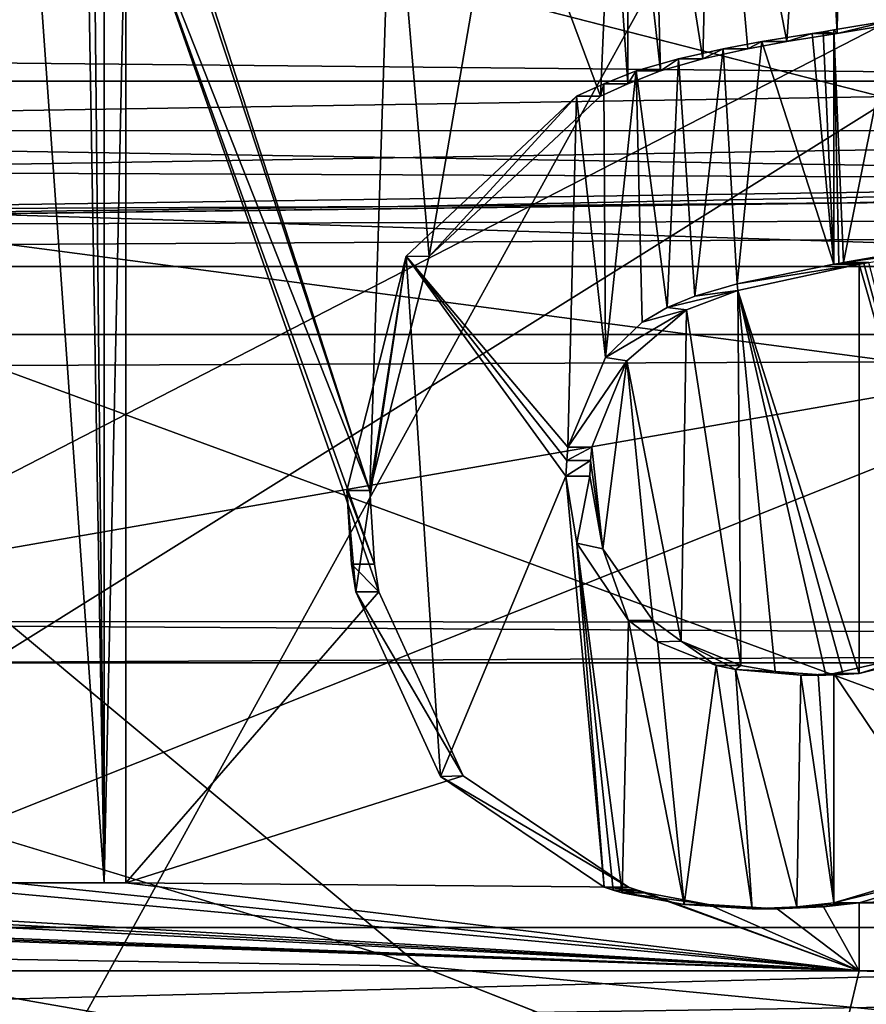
# Model space of a CAD drawing. Header units: millimetres. Extents: x -110 to 163, y -50 to 19.
# Tile 359 of 656: x 4.774 to 5.735, y -31.888 to -30.77. Entities that reach past the tile are written whole.
import ezdxf

# ---------------------------------------------------------------- set-up
doc = ezdxf.new("R2010")
doc.units = ezdxf.units.MM
doc.header["$LTSCALE"] = 65.185185
for name, color, linetype in [('1261', 7, 'CONTINUOUS'), ('1527', 7, 'CONTINUOUS'), ('1618', 7, 'CONTINUOUS'), ('235', 7, 'CONTINUOUS'), ('2485', 7, 'CONTINUOUS'), ('2543', 7, 'CONTINUOUS'), ('2604', 7, 'CONTINUOUS'), ('2605', 7, 'CONTINUOUS'), ('262', 7, 'CONTINUOUS'), ('266', 7, 'CONTINUOUS'), ('2692', 7, 'CONTINUOUS'), ('2693', 7, 'CONTINUOUS'), ('2694', 7, 'CONTINUOUS'), ('2695', 7, 'CONTINUOUS'), ('306', 7, 'CONTINUOUS'), ('323', 7, 'CONTINUOUS'), ('3295', 7, 'CONTINUOUS'), ('3440', 7, 'CONTINUOUS'), ('36', 7, 'CONTINUOUS'), ('3639', 7, 'CONTINUOUS'), ('374', 7, 'CONTINUOUS'), ('3767', 7, 'CONTINUOUS'), ('3768', 7, 'CONTINUOUS'), ('377', 7, 'CONTINUOUS'), ('379', 7, 'CONTINUOUS'), ('389', 7, 'CONTINUOUS'), ('390', 7, 'CONTINUOUS'), ('3969', 7, 'CONTINUOUS'), ('4046', 7, 'CONTINUOUS'), ('4047', 7, 'CONTINUOUS'), ('4558', 7, 'CONTINUOUS'), ('4895', 7, 'CONTINUOUS'), ('5420', 7, 'CONTINUOUS'), ('5421', 7, 'CONTINUOUS'), ('5422', 7, 'CONTINUOUS'), ('5698', 7, 'CONTINUOUS'), ('5905', 7, 'CONTINUOUS'), ('5965', 7, 'CONTINUOUS'), ('5969', 7, 'CONTINUOUS'), ('5971', 7, 'CONTINUOUS'), ('5989', 7, 'CONTINUOUS'), ('5992', 7, 'CONTINUOUS'), ('6110', 7, 'CONTINUOUS'), ('6129', 7, 'CONTINUOUS')]:
    doc.layers.add(name, color=color, linetype=linetype)

msp = doc.modelspace()

# ---------------------------------------------------------------- linework, layer by layer
at = {"layer": '1261', "color": 7, "linetype": 'CONTINUOUS'}
for points in [[(5.7272, -31.5123, 100.6792), (5.8065, -31.4877, 100.5616), (5.8509, -31.4814, 100.5912), (5.7272, -31.5123, 100.6792)], [(5.6985, -31.5123, 100.6383), (5.8065, -31.4877, 100.5616), (5.7272, -31.5123, 100.6792), (5.6985, -31.5123, 100.6383)], [(5.6609, -31.5141, 100.6645), (5.6805, -31.5133, 100.6509), (5.6894, -31.5141, 100.7056), (5.6609, -31.5141, 100.6645)], [(5.6805, -31.5133, 100.6509), (5.6985, -31.5123, 100.6383), (5.709, -31.5133, 100.6919), (5.6805, -31.5133, 100.6509)], [(5.6894, -31.5141, 100.7056), (5.6805, -31.5133, 100.6509), (5.709, -31.5133, 100.6919), (5.6894, -31.5141, 100.7056)], [(5.709, -31.5133, 100.6919), (5.6985, -31.5123, 100.6383), (5.7272, -31.5123, 100.6792), (5.709, -31.5133, 100.6919)]]:
    msp.add_3dface(points, dxfattribs=at)
at = {"layer": '1527', "color": 7, "linetype": 'CONTINUOUS'}
for points in [[(5.7272, -31.7727, 100.6792), (5.8739, -31.7292, 100.5745), (5.6985, -31.7727, 100.6383), (5.7272, -31.7727, 100.6792)], [(5.6985, -31.7727, 100.6383), (5.8739, -31.7292, 100.5745), (5.8445, -31.7292, 100.534), (5.6985, -31.7727, 100.6383)], [(5.6865, -31.7773, 100.7076), (5.7272, -31.7727, 100.6792), (5.6564, -31.7774, 100.6676), (5.6865, -31.7773, 100.7076)], [(5.6564, -31.7774, 100.6676), (5.7272, -31.7727, 100.6792), (5.6985, -31.7727, 100.6383), (5.6564, -31.7774, 100.6676)], [(5.6339, -31.7795, 100.7437), (5.6865, -31.7773, 100.7076), (5.6057, -31.7795, 100.7024), (5.6339, -31.7795, 100.7437)], [(5.6057, -31.7795, 100.7024), (5.6865, -31.7773, 100.7076), (5.6564, -31.7774, 100.6676), (5.6057, -31.7795, 100.7024)]]:
    msp.add_3dface(points, dxfattribs=at)
at = {"layer": '1618', "color": 7, "linetype": 'CONTINUOUS'}
for points in [[(5.6449, -30.7945, 100.7362), (5.6777, -30.3144, 100.7136), (5.561, -30.3611, 100.7931), (5.6449, -30.7945, 100.7362)], [(5.7022, -30.7852, 100.6966), (5.6777, -30.3144, 100.7136), (5.6449, -30.7945, 100.7362), (5.7022, -30.7852, 100.6966)], [(5.7085, -30.3098, 100.6922), (5.6777, -30.3144, 100.7136), (5.7022, -30.7852, 100.6966), (5.7085, -30.3098, 100.6922)], [(5.7997, -30.7691, 100.6279), (5.7085, -30.3098, 100.6922), (5.7022, -30.7852, 100.6966), (5.7997, -30.7691, 100.6279)], [(5.4912, -30.4469, 100.8395), (5.5498, -30.814, 100.8006), (5.561, -30.3611, 100.7931), (5.4912, -30.4469, 100.8395)], [(5.5498, -30.814, 100.8006), (5.6007, -30.8028, 100.7663), (5.561, -30.3611, 100.7931), (5.5498, -30.814, 100.8006)], [(5.6007, -30.8028, 100.7663), (5.6449, -30.7945, 100.7362), (5.561, -30.3611, 100.7931), (5.6007, -30.8028, 100.7663)], [(5.1714, -31.3045, 101.0414), (5.1966, -30.541, 101.0261), (4.8708, -30.3725, 101.2164), (5.1714, -31.3045, 101.0414)], [(4.881, -30.4228, 101.2107), (5.1714, -31.3045, 101.0414), (4.8708, -30.3725, 101.2164), (4.881, -30.4228, 101.2107)], [(4.8945, -30.6018, 101.2031), (5.1714, -31.3045, 101.0414), (4.881, -30.4228, 101.2107), (4.8945, -30.6018, 101.2031)], [(5.4651, -30.506, 100.8566), (5.5016, -30.8276, 100.8326), (5.4912, -30.4469, 100.8395), (5.4651, -30.506, 100.8566)], [(5.5016, -30.8276, 100.8326), (5.5498, -30.814, 100.8006), (5.4912, -30.4469, 100.8395), (5.5016, -30.8276, 100.8326)], [(5.4461, -30.5705, 100.869), (5.4646, -30.8423, 100.857), (5.4651, -30.506, 100.8566), (5.4461, -30.5705, 100.869)], [(5.4646, -30.8423, 100.857), (5.5016, -30.8276, 100.8326), (5.4651, -30.506, 100.8566), (5.4646, -30.8423, 100.857)], [(5.2388, -31.0387, 101.0003), (5.1966, -30.541, 101.0261), (5.1714, -31.3045, 101.0414), (5.2388, -31.0387, 101.0003)], [(5.322, -30.5558, 100.9485), (5.1966, -30.541, 101.0261), (5.2388, -31.0387, 101.0003), (5.322, -30.5558, 100.9485)], [(5.4334, -30.8565, 100.8773), (5.322, -30.5558, 100.9485), (5.2388, -31.0387, 101.0003), (5.4334, -30.8565, 100.8773)], [(5.4461, -30.5705, 100.869), (5.322, -30.5558, 100.9485), (5.4334, -30.8565, 100.8773), (5.4461, -30.5705, 100.869)], [(5.4646, -30.8423, 100.857), (5.4461, -30.5705, 100.869), (5.4334, -30.8565, 100.8773), (5.4646, -30.8423, 100.857)], [(5.1768, -31.3881, 101.0382), (5.1714, -31.3045, 101.0414), (4.8945, -30.6018, 101.2031), (5.1768, -31.3881, 101.0382)], [(5.1817, -31.4194, 101.0352), (5.1768, -31.3881, 101.0382), (4.8945, -30.6018, 101.2031), (5.1817, -31.4194, 101.0352)], [(4.8945, -31.75, 101.2031), (5.1817, -31.4194, 101.0352), (4.8945, -30.6018, 101.2031), (4.8945, -31.75, 101.2031)], [(5.2775, -31.6285, 100.9763), (5.1817, -31.4194, 101.0352), (4.8945, -31.75, 101.2031), (5.2775, -31.6285, 100.9763)], [(5.4651, -31.7551, 100.8566), (5.2775, -31.6285, 100.9763), (4.8945, -31.75, 101.2031), (5.4651, -31.7551, 100.8566)], [(-0.1743, -31.85, 102.4835), (5.7272, -31.85, 100.6792), (2.8348, -31.75, 102.0741), (-0.1743, -31.85, 102.4835)], [(2.8348, -31.75, 102.0741), (5.7272, -31.85, 100.6792), (2.9759, -31.75, 102.0312), (2.8348, -31.75, 102.0741)], [(2.9759, -31.75, 102.0312), (5.7272, -31.85, 100.6792), (3.1163, -31.75, 101.9863), (2.9759, -31.75, 102.0312)], [(3.1163, -31.75, 101.9863), (5.7272, -31.85, 100.6792), (3.7529, -31.75, 101.7529), (3.1163, -31.75, 101.9863)], [(3.7529, -31.75, 101.7529), (5.7272, -31.85, 100.6792), (3.8891, -31.75, 101.6965), (3.7529, -31.75, 101.7529)], [(3.8891, -31.75, 101.6965), (5.7272, -31.85, 100.6792), (4.0245, -31.75, 101.638), (3.8891, -31.75, 101.6965)], [(4.0245, -31.75, 101.638), (5.7272, -31.85, 100.6792), (4.6354, -31.75, 101.3438), (4.0245, -31.75, 101.638)], [(4.6354, -31.75, 101.3438), (5.7272, -31.85, 100.6792), (4.7655, -31.75, 101.2744), (4.6354, -31.75, 101.3438)], [(4.7655, -31.75, 101.2744), (5.7272, -31.85, 100.6792), (4.8945, -31.75, 101.2031), (4.7655, -31.75, 101.2744)], [(5.7272, -31.85, 100.6792), (5.4651, -31.7551, 100.8566), (4.8945, -31.75, 101.2031), (5.7272, -31.85, 100.6792)], [(5.4753, -31.7583, 100.8499), (5.4651, -31.7551, 100.8566), (5.7272, -31.85, 100.6792), (5.4753, -31.7583, 100.8499)], [(5.4857, -31.7613, 100.8431), (5.4753, -31.7583, 100.8499), (5.7272, -31.85, 100.6792), (5.4857, -31.7613, 100.8431)], [(5.556, -31.7748, 100.7965), (5.4857, -31.7613, 100.8431), (5.7272, -31.85, 100.6792), (5.556, -31.7748, 100.7965)], [(5.7272, -31.7727, 100.6792), (5.6865, -31.7773, 100.7076), (5.7272, -31.85, 100.6792), (5.7272, -31.7727, 100.6792)], [(5.6339, -31.7795, 100.7437), (5.556, -31.7748, 100.7965), (5.7272, -31.85, 100.6792), (5.6339, -31.7795, 100.7437)], [(5.6865, -31.7773, 100.7076), (5.6339, -31.7795, 100.7437), (5.7272, -31.85, 100.6792), (5.6865, -31.7773, 100.7076)]]:
    msp.add_3dface(points, dxfattribs=at)
at = {"layer": '235', "color": 7, "linetype": 'CONTINUOUS', "true_color": 0x0303ff}
for points in [[(108.1, -25.55, 17.7535), (0.0005, -28.7081, 15.5072), (-68.9975, -30.825, 13.3875), (108.1, -25.55, 17.7535)], [(-64.6798, -31.24, 12.8905), (108.1, -25.55, 17.7535), (-68.9975, -30.825, 13.3875), (-64.6798, -31.24, 12.8905)], [(-60.3244, -32.4381, 11.2488), (108.1, -25.55, 17.7535), (-64.6798, -31.24, 12.8905), (-60.3244, -32.4381, 11.2488)], [(108.1, -33.0535, 10.25), (108.1, -25.55, 17.7535), (-60.3244, -32.4381, 11.2488), (108.1, -33.0535, 10.25)]]:
    msp.add_3dface(points, dxfattribs=at)
at = {"layer": '2485', "color": 7, "linetype": 'CONTINUOUS'}
for points in [[(4.7655, -31.75, 101.2744), (4.8945, -31.75, 101.2031), (4.7416, -31.75, 101.2305), (4.7655, -31.75, 101.2744)], [(4.7416, -31.75, 101.2305), (4.8945, -31.75, 101.2031), (4.87, -31.75, 101.1595), (4.7416, -31.75, 101.2305)]]:
    msp.add_3dface(points, dxfattribs=at)
at = {"layer": '2543', "color": 7, "linetype": 'CONTINUOUS'}
for points in [[(5.7645, -30.7701, 100.5916), (5.7022, -30.7852, 100.6966), (5.6985, -30.7812, 100.6383), (5.7645, -30.7701, 100.5916)], [(5.7997, -30.7691, 100.6279), (5.7022, -30.7852, 100.6966), (5.7645, -30.7701, 100.5916), (5.7997, -30.7691, 100.6279)], [(5.6863, -30.7832, 100.6468), (5.7022, -30.7852, 100.6966), (5.6737, -30.7852, 100.6556), (5.6863, -30.7832, 100.6468)], [(5.6985, -30.7812, 100.6383), (5.7022, -30.7852, 100.6966), (5.6863, -30.7832, 100.6468), (5.6985, -30.7812, 100.6383)]]:
    msp.add_3dface(points, dxfattribs=at)
at = {"layer": '2604', "color": 7, "linetype": 'CONTINUOUS'}
for points in [[(5.5727, -30.8028, 100.7249), (5.5498, -30.814, 100.8006), (5.5221, -30.814, 100.759), (5.5727, -30.8028, 100.7249)], [(5.6007, -30.8028, 100.7663), (5.5498, -30.814, 100.8006), (5.5727, -30.8028, 100.7249), (5.6007, -30.8028, 100.7663)], [(5.5221, -30.814, 100.759), (5.5016, -30.8276, 100.8326), (5.4741, -30.8276, 100.7909), (5.5221, -30.814, 100.759)], [(5.5498, -30.814, 100.8006), (5.5016, -30.8276, 100.8326), (5.5221, -30.814, 100.759), (5.5498, -30.814, 100.8006)]]:
    msp.add_3dface(points, dxfattribs=at)
at = {"layer": '2605', "color": 7, "linetype": 'CONTINUOUS'}
for points in [[(5.6737, -30.7852, 100.6556), (5.6449, -30.7945, 100.7362), (5.6166, -30.7945, 100.695), (5.6737, -30.7852, 100.6556)], [(5.7022, -30.7852, 100.6966), (5.6449, -30.7945, 100.7362), (5.6737, -30.7852, 100.6556), (5.7022, -30.7852, 100.6966)], [(5.6007, -30.8028, 100.7663), (5.5727, -30.8028, 100.7249), (5.6166, -30.7945, 100.695), (5.6007, -30.8028, 100.7663)], [(5.6449, -30.7945, 100.7362), (5.6007, -30.8028, 100.7663), (5.6166, -30.7945, 100.695), (5.6449, -30.7945, 100.7362)]]:
    msp.add_3dface(points, dxfattribs=at)
at = {"layer": '262', "color": 7, "linetype": 'CONTINUOUS', "true_color": 0x0303ff}
for points in [[(5.7948, -30.8395, 102.5368), (3.94, -32, 104.626), (0, -30.8395, 104.0895), (5.7948, -30.8395, 102.5368)], [(10.315, -32, 99.9943), (3.94, -32, 104.626), (5.7948, -30.8395, 102.5368), (10.315, -32, 99.9943)]]:
    msp.add_3dface(points, dxfattribs=at)
at = {"layer": '266', "color": 7, "linetype": 'CONTINUOUS', "true_color": 0x0303ff}
for points in [[(6.8454, -30.8395, 83.1481), (2.1591, -30.7931, 81.1606), (3.94, -32, 80.374), (6.8454, -30.8395, 83.1481)], [(10.315, -32, 85.0057), (6.8454, -30.8395, 83.1481), (3.94, -32, 80.374), (10.315, -32, 85.0057)]]:
    msp.add_3dface(points, dxfattribs=at)
at = {"layer": '2692', "color": 7, "linetype": 'CONTINUOUS'}
for points in [[(5.4857, -31.7613, 100.8431), (5.556, -31.7748, 100.7965), (5.4582, -31.7613, 100.8013), (5.4857, -31.7613, 100.8431)], [(5.4582, -31.7613, 100.8013), (5.556, -31.7748, 100.7965), (5.5283, -31.7748, 100.7548), (5.4582, -31.7613, 100.8013)], [(5.6339, -31.7795, 100.7437), (5.6057, -31.7795, 100.7024), (5.5283, -31.7748, 100.7548), (5.6339, -31.7795, 100.7437)], [(5.556, -31.7748, 100.7965), (5.6339, -31.7795, 100.7437), (5.5283, -31.7748, 100.7548), (5.556, -31.7748, 100.7965)]]:
    msp.add_3dface(points, dxfattribs=at)
at = {"layer": '2693', "color": 7, "linetype": 'CONTINUOUS'}
for points in [[(5.4651, -31.7551, 100.8566), (5.4753, -31.7583, 100.8499), (5.4377, -31.7551, 100.8148), (5.4651, -31.7551, 100.8566)], [(5.4377, -31.7551, 100.8148), (5.4753, -31.7583, 100.8499), (5.4479, -31.7583, 100.8081), (5.4377, -31.7551, 100.8148)], [(5.4753, -31.7583, 100.8499), (5.4857, -31.7613, 100.8431), (5.4479, -31.7583, 100.8081), (5.4753, -31.7583, 100.8499)], [(5.4857, -31.7613, 100.8431), (5.4582, -31.7613, 100.8013), (5.4479, -31.7583, 100.8081), (5.4857, -31.7613, 100.8431)]]:
    msp.add_3dface(points, dxfattribs=at)
at = {"layer": '2694', "color": 7, "linetype": 'CONTINUOUS'}
for points in [[(5.1817, -31.4194, 101.0352), (5.2775, -31.6285, 100.9763), (5.1557, -31.4194, 100.9925), (5.1817, -31.4194, 101.0352)], [(5.1557, -31.4194, 100.9925), (5.2775, -31.6285, 100.9763), (5.2517, -31.6292, 100.9335), (5.1557, -31.4194, 100.9925)], [(5.2775, -31.6285, 100.9763), (5.4651, -31.7551, 100.8566), (5.2517, -31.6292, 100.9335), (5.2775, -31.6285, 100.9763)], [(5.4651, -31.7551, 100.8566), (5.4377, -31.7551, 100.8148), (5.2517, -31.6292, 100.9335), (5.4651, -31.7551, 100.8566)]]:
    msp.add_3dface(points, dxfattribs=at)
at = {"layer": '2695', "color": 7, "linetype": 'CONTINUOUS'}
for points in [[(5.1714, -31.3045, 101.0414), (5.1768, -31.3881, 101.0382), (5.1456, -31.3045, 100.9987), (5.1714, -31.3045, 101.0414)], [(5.1456, -31.3045, 100.9987), (5.1768, -31.3881, 101.0382), (5.1509, -31.388, 100.9954), (5.1456, -31.3045, 100.9987)], [(5.1768, -31.3881, 101.0382), (5.1817, -31.4194, 101.0352), (5.1509, -31.388, 100.9954), (5.1768, -31.3881, 101.0382)], [(5.1817, -31.4194, 101.0352), (5.1557, -31.4194, 100.9925), (5.1509, -31.388, 100.9954), (5.1817, -31.4194, 101.0352)]]:
    msp.add_3dface(points, dxfattribs=at)
at = {"layer": '306', "linetype": 'CONTINUOUS'}
for points in [[(12.9902, -30.9778, -8.0986), (12.9902, -30.7438, -8.3237), (-39.3248, -30.7639, -8.3094), (12.9902, -30.9778, -8.0986)], [(-39.3248, -31.1273, -7.8104), (12.9902, -30.9778, -8.0986), (-39.3248, -30.7639, -8.3094), (-39.3248, -31.1273, -7.8104)], [(-13.1673, -31.1273, -7.8104), (12.9902, -30.9778, -8.0986), (-39.3248, -31.1273, -7.8104), (-13.1673, -31.1273, -7.8104)], [(12.9902, -31.1273, -7.8104), (12.9902, -30.9778, -8.0986), (-13.1673, -31.1273, -7.8104), (12.9902, -31.1273, -7.8104)]]:
    msp.add_3dface(points, dxfattribs=at)
at = {"layer": '323', "linetype": 'CONTINUOUS'}
for points in [[(4.1541, -30.4471, 7.4157), (5.9735, -30.9135, 6.0471), (4.1481, -30.944, 7.2809), (4.1541, -30.4471, 7.4157)], [(5.9735, -30.9135, 6.0471), (7.3612, -31.3682, 4.25), (4.1481, -30.944, 7.2809), (5.9735, -30.9135, 6.0471)], [(3.5927, -31.3466, 6.9825), (4.1481, -30.944, 7.2809), (5.2287, -31.8448, 5.7027), (3.5927, -31.3466, 6.9825)], [(7.3612, -31.3682, 4.25), (7.0755, -32.0207, 4.2373), (4.1481, -30.944, 7.2809), (7.3612, -31.3682, 4.25)], [(4.1481, -30.944, 7.2809), (7.0755, -32.0207, 4.2373), (5.2287, -31.8448, 5.7027), (4.1481, -30.944, 7.2809)], [(7.0755, -32.0207, 4.2373), (6.4952, -32.342, 3.9773), (5.2287, -31.8448, 5.7027), (7.0755, -32.0207, 4.2373)]]:
    msp.add_3dface(points, dxfattribs=at)
at = {"layer": '3295', "color": 7, "linetype": 'CONTINUOUS'}
for points in [[(4.8945, -31.75, 101.2031), (4.8945, -30.6018, 101.2031), (4.87, -31.75, 101.1595), (4.8945, -31.75, 101.2031)], [(4.87, -31.75, 101.1595), (4.8945, -30.6018, 101.2031), (4.87, -30.6018, 101.1595), (4.87, -31.75, 101.1595)]]:
    msp.add_3dface(points, dxfattribs=at)
at = {"layer": '3440', "color": 7, "linetype": 'CONTINUOUS'}
for points in [[(0.1743, -29.95, 82.5165), (6.0091, -29.95, 84.5256), (0.1743, -31.85, 82.5165), (0.1743, -29.95, 82.5165)], [(0.1743, -31.85, 82.5165), (6.0091, -29.95, 84.5256), (6.0091, -31.85, 84.5256), (0.1743, -31.85, 82.5165)], [(5.8739, -31.7292, 100.5745), (5.7272, -31.7727, 100.6792), (6.1884, -31.75, 100.3361), (5.8739, -31.7292, 100.5745)], [(6.1884, -31.75, 100.3361), (5.7272, -31.7727, 100.6792), (9.441, -31.85, 95.7508), (6.1884, -31.75, 100.3361)], [(5.7272, -31.7727, 100.6792), (5.7272, -31.85, 100.6792), (9.441, -31.85, 95.7508), (5.7272, -31.7727, 100.6792)]]:
    msp.add_3dface(points, dxfattribs=at)
at = {"layer": '36', "linetype": 'CONTINUOUS'}
for points in [[(4.1541, -30.4471, 7.4157), (4.25, -11.3, 7.3612), (5.9735, -30.9135, 6.0471), (4.1541, -30.4471, 7.4157)], [(4.25, -11.3, 7.3612), (7.3612, -11.3, 4.25), (5.9735, -30.9135, 6.0471), (4.25, -11.3, 7.3612)]]:
    msp.add_3dface(points, dxfattribs=at)
at = {"layer": '3639', "color": 7, "linetype": 'CONTINUOUS'}
for points in [[(5.7272, -31.85, 100.6792), (-0.1743, -31.85, 102.4835), (5.702, -31.9561, 100.6432), (5.7272, -31.85, 100.6792)], [(-0.1743, -31.85, 102.4835), (-0.1716, -32, 102.3335), (5.6411, -32, 100.5564), (-0.1743, -31.85, 102.4835)], [(-0.1743, -31.85, 102.4835), (5.6411, -32, 100.5564), (5.702, -31.9561, 100.6432), (-0.1743, -31.85, 102.4835)]]:
    msp.add_3dface(points, dxfattribs=at)
at = {"layer": '374', "linetype": 'CONTINUOUS'}
for points in [[(0, -33.9521, 106.5), (7, -33.9631, 104.6244), (4.3267, -19.3654, 102.9096), (0, -33.9521, 106.5)], [(4.3267, -19.3654, 102.9096), (7, -33.9631, 104.6244), (11.3262, -21.3079, 98.2096), (4.3267, -19.3654, 102.9096)]]:
    msp.add_3dface(points, dxfattribs=at)
at = {"layer": '3767', "color": 7, "linetype": 'CONTINUOUS'}
for points in [[(5.4062, -30.8565, 100.8353), (5.2388, -31.0387, 101.0003), (5.2128, -31.0383, 100.9576), (5.4062, -30.8565, 100.8353)], [(5.4334, -30.8565, 100.8773), (5.2388, -31.0387, 101.0003), (5.4062, -30.8565, 100.8353), (5.4334, -30.8565, 100.8773)], [(5.1714, -31.3045, 101.0414), (5.1456, -31.3045, 100.9987), (5.2128, -31.0383, 100.9576), (5.1714, -31.3045, 101.0414)], [(5.2388, -31.0387, 101.0003), (5.1714, -31.3045, 101.0414), (5.2128, -31.0383, 100.9576), (5.2388, -31.0387, 101.0003)]]:
    msp.add_3dface(points, dxfattribs=at)
at = {"layer": '3768', "color": 7, "linetype": 'CONTINUOUS'}
for points in [[(5.4741, -30.8276, 100.7909), (5.4646, -30.8423, 100.857), (5.4372, -30.8423, 100.8151), (5.4741, -30.8276, 100.7909)], [(5.5016, -30.8276, 100.8326), (5.4646, -30.8423, 100.857), (5.4741, -30.8276, 100.7909), (5.5016, -30.8276, 100.8326)], [(5.4334, -30.8565, 100.8773), (5.4062, -30.8565, 100.8353), (5.4372, -30.8423, 100.8151), (5.4334, -30.8565, 100.8773)], [(5.4646, -30.8423, 100.857), (5.4334, -30.8565, 100.8773), (5.4372, -30.8423, 100.8151), (5.4646, -30.8423, 100.857)]]:
    msp.add_3dface(points, dxfattribs=at)
at = {"layer": '377', "linetype": 'CONTINUOUS'}
for points in [[(45.9799, -29.383, -17.3791), (-50.6868, -31.119, -14.9743), (-44.6081, -28.7706, -18.0937), (45.9799, -29.383, -17.3791)], [(45.9799, -29.383, -17.3791), (52.8112, -31.7528, -13.9146), (-50.6868, -31.119, -14.9743), (45.9799, -29.383, -17.3791)], [(52.8112, -31.7528, -13.9146), (-57.3705, -32.8485, -11.7373), (-50.6868, -31.119, -14.9743), (52.8112, -31.7528, -13.9146)], [(52.8112, -31.7528, -13.9146), (60.3265, -33.4169, -10.3575), (-57.3705, -32.8485, -11.7373), (52.8112, -31.7528, -13.9146)]]:
    msp.add_3dface(points, dxfattribs=at)
at = {"layer": '379', "linetype": 'CONTINUOUS'}
for points in [[(3.62, -30.5221, 78.4364), (6.9961, -30.1346, 79.7794), (4.3465, -31.5, 78.8556), (3.62, -30.5221, 78.4364)], [(4.3465, -31.5, 78.8556), (6.9961, -30.1346, 79.7794), (7.6362, -31.5, 80.4088), (4.3465, -31.5, 78.8556)]]:
    msp.add_3dface(points, dxfattribs=at)
at = {"layer": '389', "color": 7, "linetype": 'CONTINUOUS', "true_color": 0x0303ff}
for points in [[(7, -37.3, 80.3756), (0, -37.3, 78.5), (3.7708, -31.5, 79.0174), (7, -37.3, 80.3756)], [(7.2629, -31.5, 80.5313), (7, -37.3, 80.3756), (3.7708, -31.5, 79.0174), (7.2629, -31.5, 80.5313)]]:
    msp.add_3dface(points, dxfattribs=at)
at = {"layer": '390', "linetype": 'CONTINUOUS'}
for points in [[(4.3465, -31.5, 78.8556), (7.2629, -31.5, 80.5313), (3.7708, -31.5, 79.0174), (4.3465, -31.5, 78.8556)], [(4.3465, -31.5, 78.8556), (7.6362, -31.5, 80.4088), (7.2629, -31.5, 80.5313), (4.3465, -31.5, 78.8556)]]:
    msp.add_3dface(points, dxfattribs=at)
at = {"layer": '3969', "color": 7, "linetype": 'CONTINUOUS'}
for points in [[(5.9188, -32, 84.6454), (0.1716, -32, 82.6665), (6.0091, -31.85, 84.5256), (5.9188, -32, 84.6454)], [(0.1716, -32, 82.6665), (0.1743, -31.85, 82.5165), (6.0091, -31.85, 84.5256), (0.1716, -32, 82.6665)], [(9.2991, -32, 95.702), (5.7272, -31.85, 100.6792), (5.702, -31.9561, 100.6432), (9.2991, -32, 95.702)], [(5.7272, -31.85, 100.6792), (9.2991, -32, 95.702), (9.441, -31.85, 95.7508), (5.7272, -31.85, 100.6792)]]:
    msp.add_3dface(points, dxfattribs=at)
at = {"layer": '4046', "color": 7, "linetype": 'CONTINUOUS'}
for points in [[(5.7094, -31.0455, 100.6306), (5.7039, -31.0464, 100.6345), (5.7381, -31.0455, 100.6716), (5.7094, -31.0455, 100.6306)], [(5.7381, -31.0455, 100.6716), (5.7039, -31.0464, 100.6345), (5.7326, -31.0464, 100.6754), (5.7381, -31.0455, 100.6716)], [(5.6985, -31.0473, 100.6383), (5.5885, -31.0698, 100.7142), (5.7272, -31.0473, 100.6792), (5.6985, -31.0473, 100.6383)], [(5.7272, -31.0473, 100.6792), (5.5885, -31.0698, 100.7142), (5.5895, -31.0771, 100.7739), (5.7272, -31.0473, 100.6792)], [(5.7039, -31.0464, 100.6345), (5.6985, -31.0473, 100.6383), (5.7326, -31.0464, 100.6754), (5.7039, -31.0464, 100.6345)], [(5.7326, -31.0464, 100.6754), (5.6985, -31.0473, 100.6383), (5.7272, -31.0473, 100.6792), (5.7326, -31.0464, 100.6754)], [(5.5405, -31.0838, 100.7467), (5.5092, -31.0964, 100.7676), (5.5895, -31.0771, 100.7739), (5.5405, -31.0838, 100.7467)], [(5.5895, -31.0771, 100.7739), (5.5092, -31.0964, 100.7676), (5.5312, -31.0993, 100.813), (5.5895, -31.0771, 100.7739)], [(5.5885, -31.0698, 100.7142), (5.5405, -31.0838, 100.7467), (5.5895, -31.0771, 100.7739), (5.5885, -31.0698, 100.7142)], [(5.4807, -31.1132, 100.7865), (5.439, -31.1533, 100.8139), (5.5312, -31.0993, 100.813), (5.4807, -31.1132, 100.7865)], [(5.5312, -31.0993, 100.813), (5.439, -31.1533, 100.8139), (5.4635, -31.1572, 100.8577), (5.5312, -31.0993, 100.813)], [(5.5092, -31.0964, 100.7676), (5.4807, -31.1132, 100.7865), (5.5312, -31.0993, 100.813), (5.5092, -31.0964, 100.7676)], [(5.439, -31.1533, 100.8139), (5.3965, -31.2551, 100.8416), (5.4635, -31.1572, 100.8577), (5.439, -31.1533, 100.8139)], [(5.3965, -31.2551, 100.8416), (5.4236, -31.2551, 100.8836), (5.4635, -31.1572, 100.8577), (5.3965, -31.2551, 100.8416)]]:
    msp.add_3dface(points, dxfattribs=at)
at = {"layer": '4047', "color": 7, "linetype": 'CONTINUOUS'}
for points in [[(5.4236, -31.2551, 100.8836), (5.3965, -31.2551, 100.8416), (5.3951, -31.2702, 100.8425), (5.4236, -31.2551, 100.8836)], [(5.4222, -31.2702, 100.8845), (5.4236, -31.2551, 100.8836), (5.3951, -31.2702, 100.8425), (5.4222, -31.2702, 100.8845)], [(5.4214, -31.2879, 100.885), (5.4222, -31.2702, 100.8845), (5.3942, -31.2879, 100.843), (5.4214, -31.2879, 100.885)], [(5.3942, -31.2879, 100.843), (5.4222, -31.2702, 100.8845), (5.3951, -31.2702, 100.8425), (5.3942, -31.2879, 100.843)]]:
    msp.add_3dface(points, dxfattribs=at)
at = {"layer": '4558', "color": 7, "linetype": 'CONTINUOUS'}
for points in [[(5.8509, -31.4814, 100.5912), (5.7381, -31.0455, 100.6716), (5.7326, -31.0464, 100.6754), (5.8509, -31.4814, 100.5912)], [(5.7272, -31.5123, 100.6792), (5.7272, -31.0473, 100.6792), (5.5895, -31.0771, 100.7739), (5.7272, -31.5123, 100.6792)], [(5.8509, -31.4814, 100.5912), (5.7326, -31.0464, 100.6754), (5.7272, -31.0473, 100.6792), (5.8509, -31.4814, 100.5912)], [(5.7272, -31.5123, 100.6792), (5.8509, -31.4814, 100.5912), (5.7272, -31.0473, 100.6792), (5.7272, -31.5123, 100.6792)], [(5.5895, -31.0771, 100.7739), (5.5312, -31.0993, 100.813), (5.5927, -31.5032, 100.7718), (5.5895, -31.0771, 100.7739)], [(5.6894, -31.5141, 100.7056), (5.709, -31.5133, 100.6919), (5.5895, -31.0771, 100.7739), (5.6894, -31.5141, 100.7056)], [(5.6894, -31.5141, 100.7056), (5.5895, -31.0771, 100.7739), (5.6316, -31.5101, 100.7453), (5.6894, -31.5141, 100.7056)], [(5.709, -31.5133, 100.6919), (5.7272, -31.5123, 100.6792), (5.5895, -31.0771, 100.7739), (5.709, -31.5133, 100.6919)], [(5.6316, -31.5101, 100.7453), (5.5895, -31.0771, 100.7739), (5.5927, -31.5032, 100.7718), (5.6316, -31.5101, 100.7453)], [(5.5312, -31.0993, 100.813), (5.4635, -31.1572, 100.8577), (5.525, -31.4756, 100.8171), (5.5312, -31.0993, 100.813)], [(5.5927, -31.5032, 100.7718), (5.5312, -31.0993, 100.813), (5.525, -31.4756, 100.8171), (5.5927, -31.5032, 100.7718)], [(5.4635, -31.1572, 100.8577), (5.4236, -31.2551, 100.8836), (5.4363, -31.3708, 100.8754), (5.4635, -31.1572, 100.8577)], [(5.4929, -31.4521, 100.8384), (5.4635, -31.1572, 100.8577), (5.4363, -31.3708, 100.8754), (5.4929, -31.4521, 100.8384)], [(5.525, -31.4756, 100.8171), (5.4635, -31.1572, 100.8577), (5.4929, -31.4521, 100.8384), (5.525, -31.4756, 100.8171)], [(5.4236, -31.2551, 100.8836), (5.4222, -31.2702, 100.8845), (5.4363, -31.3708, 100.8754), (5.4236, -31.2551, 100.8836)], [(5.4222, -31.2702, 100.8845), (5.4214, -31.2879, 100.885), (5.4363, -31.3708, 100.8754), (5.4222, -31.2702, 100.8845)]]:
    msp.add_3dface(points, dxfattribs=at)
at = {"layer": '4895', "color": 7, "linetype": 'CONTINUOUS'}
for points in [[(5.7645, -30.7701, 100.5916), (5.6985, -30.7812, 100.6383), (5.7094, -31.0455, 100.6306), (5.7645, -30.7701, 100.5916)], [(5.7645, -30.7701, 100.5916), (5.7094, -31.0455, 100.6306), (5.8114, -31.0276, 100.5581), (5.7645, -30.7701, 100.5916)], [(5.6737, -30.7852, 100.6556), (5.6166, -30.7945, 100.695), (5.6985, -31.0473, 100.6383), (5.6737, -30.7852, 100.6556)], [(5.6863, -30.7832, 100.6468), (5.6737, -30.7852, 100.6556), (5.6985, -31.0473, 100.6383), (5.6863, -30.7832, 100.6468)], [(5.6985, -30.7812, 100.6383), (5.6863, -30.7832, 100.6468), (5.6985, -31.0473, 100.6383), (5.6985, -30.7812, 100.6383)], [(5.6985, -30.7812, 100.6383), (5.6985, -31.0473, 100.6383), (5.7039, -31.0464, 100.6345), (5.6985, -30.7812, 100.6383)], [(5.6985, -30.7812, 100.6383), (5.7039, -31.0464, 100.6345), (5.7094, -31.0455, 100.6306), (5.6985, -30.7812, 100.6383)], [(5.6166, -30.7945, 100.695), (5.5727, -30.8028, 100.7249), (5.5885, -31.0698, 100.7142), (5.6166, -30.7945, 100.695)], [(5.6166, -30.7945, 100.695), (5.5885, -31.0698, 100.7142), (5.6985, -31.0473, 100.6383), (5.6166, -30.7945, 100.695)], [(5.5727, -30.8028, 100.7249), (5.5221, -30.814, 100.759), (5.5405, -31.0838, 100.7467), (5.5727, -30.8028, 100.7249)], [(5.5727, -30.8028, 100.7249), (5.5405, -31.0838, 100.7467), (5.5885, -31.0698, 100.7142), (5.5727, -30.8028, 100.7249)], [(5.5221, -30.814, 100.759), (5.4741, -30.8276, 100.7909), (5.5092, -31.0964, 100.7676), (5.5221, -30.814, 100.759)], [(5.5221, -30.814, 100.759), (5.5092, -31.0964, 100.7676), (5.5405, -31.0838, 100.7467), (5.5221, -30.814, 100.759)], [(5.4741, -30.8276, 100.7909), (5.4372, -30.8423, 100.8151), (5.439, -31.1533, 100.8139), (5.4741, -30.8276, 100.7909)], [(5.4741, -30.8276, 100.7909), (5.439, -31.1533, 100.8139), (5.4807, -31.1132, 100.7865), (5.4741, -30.8276, 100.7909)], [(5.4741, -30.8276, 100.7909), (5.4807, -31.1132, 100.7865), (5.5092, -31.0964, 100.7676), (5.4741, -30.8276, 100.7909)], [(5.4372, -30.8423, 100.8151), (5.4062, -30.8565, 100.8353), (5.439, -31.1533, 100.8139), (5.4372, -30.8423, 100.8151)], [(5.4062, -30.8565, 100.8353), (5.2128, -31.0383, 100.9576), (5.3965, -31.2551, 100.8416), (5.4062, -30.8565, 100.8353)], [(5.4062, -30.8565, 100.8353), (5.3965, -31.2551, 100.8416), (5.439, -31.1533, 100.8139), (5.4062, -30.8565, 100.8353)], [(5.1456, -31.3045, 100.9987), (5.1557, -31.4194, 100.9925), (5.2128, -31.0383, 100.9576), (5.1456, -31.3045, 100.9987)], [(5.1557, -31.4194, 100.9925), (5.2517, -31.6292, 100.9335), (5.2128, -31.0383, 100.9576), (5.1557, -31.4194, 100.9925)], [(5.2128, -31.0383, 100.9576), (5.2517, -31.6292, 100.9335), (5.3942, -31.2879, 100.843), (5.2128, -31.0383, 100.9576)], [(5.3965, -31.2551, 100.8416), (5.2128, -31.0383, 100.9576), (5.3951, -31.2702, 100.8425), (5.3965, -31.2551, 100.8416)], [(5.2128, -31.0383, 100.9576), (5.3942, -31.2879, 100.843), (5.3951, -31.2702, 100.8425), (5.2128, -31.0383, 100.9576)], [(5.2517, -31.6292, 100.9335), (5.4377, -31.7551, 100.8148), (5.3942, -31.2879, 100.843), (5.2517, -31.6292, 100.9335)], [(5.3942, -31.2879, 100.843), (5.4377, -31.7551, 100.8148), (5.4066, -31.3642, 100.8351), (5.3942, -31.2879, 100.843)], [(5.1557, -31.4194, 100.9925), (5.1456, -31.3045, 100.9987), (5.1509, -31.388, 100.9954), (5.1557, -31.4194, 100.9925)], [(5.4479, -31.7583, 100.8081), (5.4582, -31.7613, 100.8013), (5.4066, -31.3642, 100.8351), (5.4479, -31.7583, 100.8081)], [(5.4066, -31.3642, 100.8351), (5.4582, -31.7613, 100.8013), (5.4653, -31.4521, 100.7966), (5.4066, -31.3642, 100.8351)], [(5.4377, -31.7551, 100.8148), (5.4479, -31.7583, 100.8081), (5.4066, -31.3642, 100.8351), (5.4377, -31.7551, 100.8148)], [(5.4582, -31.7613, 100.8013), (5.5283, -31.7748, 100.7548), (5.4653, -31.4521, 100.7966), (5.4582, -31.7613, 100.8013)], [(5.4653, -31.4521, 100.7966), (5.5283, -31.7748, 100.7548), (5.498, -31.4761, 100.775), (5.4653, -31.4521, 100.7966)], [(5.498, -31.4761, 100.775), (5.5283, -31.7748, 100.7548), (5.5647, -31.5032, 100.7304), (5.498, -31.4761, 100.775)], [(5.8065, -31.4877, 100.5616), (5.6985, -31.5123, 100.6383), (5.8445, -31.7292, 100.534), (5.8065, -31.4877, 100.5616)], [(5.5283, -31.7748, 100.7548), (5.6057, -31.7795, 100.7024), (5.5647, -31.5032, 100.7304), (5.5283, -31.7748, 100.7548)], [(5.5647, -31.5032, 100.7304), (5.6057, -31.7795, 100.7024), (5.5869, -31.5078, 100.7152), (5.5647, -31.5032, 100.7304)], [(5.6564, -31.7774, 100.6676), (5.6609, -31.5141, 100.6645), (5.5869, -31.5078, 100.7152), (5.6564, -31.7774, 100.6676)], [(5.6057, -31.7795, 100.7024), (5.6564, -31.7774, 100.6676), (5.5869, -31.5078, 100.7152), (5.6057, -31.7795, 100.7024)], [(5.6609, -31.5141, 100.6645), (5.6564, -31.7774, 100.6676), (5.6985, -31.7727, 100.6383), (5.6609, -31.5141, 100.6645)], [(5.6805, -31.5133, 100.6509), (5.6609, -31.5141, 100.6645), (5.6985, -31.7727, 100.6383), (5.6805, -31.5133, 100.6509)], [(5.6985, -31.5123, 100.6383), (5.6805, -31.5133, 100.6509), (5.6985, -31.7727, 100.6383), (5.6985, -31.5123, 100.6383)], [(5.6985, -31.5123, 100.6383), (5.6985, -31.7727, 100.6383), (5.8445, -31.7292, 100.534), (5.6985, -31.5123, 100.6383)]]:
    msp.add_3dface(points, dxfattribs=at)
at = {"layer": '5420', "color": 7, "linetype": 'CONTINUOUS'}
for points in [[(5.4214, -31.2879, 100.885), (5.3942, -31.2879, 100.843), (5.4066, -31.3642, 100.8351), (5.4214, -31.2879, 100.885)], [(5.4363, -31.3708, 100.8754), (5.4214, -31.2879, 100.885), (5.4066, -31.3642, 100.8351), (5.4363, -31.3708, 100.8754)], [(5.4363, -31.3708, 100.8754), (5.4066, -31.3642, 100.8351), (5.4653, -31.4521, 100.7966), (5.4363, -31.3708, 100.8754)], [(5.4929, -31.4521, 100.8384), (5.4363, -31.3708, 100.8754), (5.4653, -31.4521, 100.7966), (5.4929, -31.4521, 100.8384)]]:
    msp.add_3dface(points, dxfattribs=at)
at = {"layer": '5421', "color": 7, "linetype": 'CONTINUOUS'}
for points in [[(5.4929, -31.4521, 100.8384), (5.4653, -31.4521, 100.7966), (5.498, -31.4761, 100.775), (5.4929, -31.4521, 100.8384)], [(5.525, -31.4756, 100.8171), (5.4929, -31.4521, 100.8384), (5.498, -31.4761, 100.775), (5.525, -31.4756, 100.8171)], [(5.525, -31.4756, 100.8171), (5.498, -31.4761, 100.775), (5.5647, -31.5032, 100.7304), (5.525, -31.4756, 100.8171)], [(5.5927, -31.5032, 100.7718), (5.525, -31.4756, 100.8171), (5.5787, -31.5032, 100.7511), (5.5927, -31.5032, 100.7718)], [(5.525, -31.4756, 100.8171), (5.5647, -31.5032, 100.7304), (5.5787, -31.5032, 100.7511), (5.525, -31.4756, 100.8171)]]:
    msp.add_3dface(points, dxfattribs=at)
at = {"layer": '5422', "color": 7, "linetype": 'CONTINUOUS'}
for points in [[(5.5647, -31.5032, 100.7304), (5.5869, -31.5078, 100.7152), (5.5787, -31.5032, 100.7511), (5.5647, -31.5032, 100.7304)], [(5.5869, -31.5078, 100.7152), (5.5927, -31.5032, 100.7718), (5.5787, -31.5032, 100.7511), (5.5869, -31.5078, 100.7152)], [(5.6316, -31.5101, 100.7453), (5.5927, -31.5032, 100.7718), (5.5869, -31.5078, 100.7152), (5.6316, -31.5101, 100.7453)], [(5.6609, -31.5141, 100.6645), (5.6316, -31.5101, 100.7453), (5.5869, -31.5078, 100.7152), (5.6609, -31.5141, 100.6645)], [(5.6609, -31.5141, 100.6645), (5.6894, -31.5141, 100.7056), (5.6316, -31.5101, 100.7453), (5.6609, -31.5141, 100.6645)]]:
    msp.add_3dface(points, dxfattribs=at)
at = {"layer": '5698', "color": 7, "linetype": 'CONTINUOUS'}
for points in [[(4.7416, -31.75, 101.2305), (4.87, -31.75, 101.1595), (4.7584, -30.1817, 101.2214), (4.7416, -31.75, 101.2305)], [(4.87, -31.75, 101.1595), (4.8464, -30.3725, 101.1728), (4.7584, -30.1817, 101.2214), (4.87, -31.75, 101.1595)], [(4.8464, -30.3725, 101.1728), (4.87, -31.75, 101.1595), (4.8564, -30.4218, 101.1672), (4.8464, -30.3725, 101.1728)], [(4.87, -31.75, 101.1595), (4.87, -30.6018, 101.1595), (4.8564, -30.4218, 101.1672), (4.87, -31.75, 101.1595)]]:
    msp.add_3dface(points, dxfattribs=at)
at = {"layer": '5905', "color": 7, "linetype": 'CONTINUOUS'}
for points in [[(5.7094, -31.0455, 100.6306), (5.7381, -31.0455, 100.6716), (5.8406, -31.0276, 100.5986), (5.7094, -31.0455, 100.6306)], [(5.7094, -31.0455, 100.6306), (5.8406, -31.0276, 100.5986), (5.8114, -31.0276, 100.5581), (5.7094, -31.0455, 100.6306)]]:
    msp.add_3dface(points, dxfattribs=at)
at = {"layer": '5965', "color": 7, "linetype": 'CONTINUOUS', "true_color": 0xcad1ee}
for points in [[(2.1591, -30.7931, 81.1606), (6.8454, -30.8395, 83.1481), (3.3442, -30.8957, 81.6057), (2.1591, -30.7931, 81.1606)], [(3.3442, -30.8957, 81.6057), (6.8454, -30.8395, 83.1481), (6.788, -30.8954, 83.226), (3.3442, -30.8957, 81.6057)], [(6.7309, -30.9513, 83.3041), (3.3442, -30.8957, 81.6057), (6.788, -30.8954, 83.226), (6.7309, -30.9513, 83.3041)]]:
    msp.add_3dface(points, dxfattribs=at)
at = {"layer": '5969', "color": 7, "linetype": 'CONTINUOUS', "true_color": 0xcad1ee}
for points in [[(6.5979, -31.05, 101.5812), (0, -31.05, 103.725), (6.5979, -32.2, 101.5812), (6.5979, -31.05, 101.5812)], [(6.5979, -32.2, 101.5812), (0, -31.05, 103.725), (0, -32.2, 103.725), (6.5979, -32.2, 101.5812)], [(0, -31.05, 81.275), (6.5979, -31.05, 83.4188), (0, -32.2, 81.275), (0, -31.05, 81.275)], [(0, -32.2, 81.275), (6.5979, -31.05, 83.4188), (6.5979, -32.2, 83.4188), (0, -32.2, 81.275)]]:
    msp.add_3dface(points, dxfattribs=at)
at = {"layer": '5971', "color": 7, "linetype": 'CONTINUOUS', "true_color": 0xcad1ee}
for points in [[(5.9219, -40.7, 100.6508), (0, -40.7, 102.575), (5.9219, -29.95, 100.6508), (5.9219, -40.7, 100.6508)], [(5.9219, -29.95, 100.6508), (0, -40.7, 102.575), (0, -29.95, 102.575), (5.9219, -29.95, 100.6508)], [(0, -40.7, 82.425), (5.9219, -40.7, 84.3492), (0, -29.95, 82.425), (0, -40.7, 82.425)], [(0, -29.95, 82.425), (5.9219, -40.7, 84.3492), (5.9219, -29.95, 84.3492), (0, -29.95, 82.425)]]:
    msp.add_3dface(points, dxfattribs=at)
at = {"layer": '5989', "color": 7, "linetype": 'CONTINUOUS', "true_color": 0xcad1ee}
for points in [[(3.3442, -30.8957, 81.6057), (6.7309, -30.9513, 83.3041), (4.3292, -30.9859, 82.0231), (3.3442, -30.8957, 81.6057)], [(4.3292, -30.9859, 82.0231), (6.7309, -30.9513, 83.3041), (5.2035, -30.9816, 82.4205), (4.3292, -30.9859, 82.0231)], [(5.2035, -30.9816, 82.4205), (6.7309, -30.9513, 83.3041), (5.7139, -30.9776, 82.6927), (5.2035, -30.9816, 82.4205)], [(5.7139, -30.9776, 82.6927), (6.7309, -30.9513, 83.3041), (6.0368, -30.9739, 82.8805), (5.7139, -30.9776, 82.6927)]]:
    msp.add_3dface(points, dxfattribs=at)
at = {"layer": '5992', "color": 7, "linetype": 'CONTINUOUS', "true_color": 0xcad1ee}
for points in [[(5.7948, -30.8395, 102.5368), (0, -30.8395, 104.0895), (6.5979, -31.05, 101.5812), (5.7948, -30.8395, 102.5368)], [(0, -30.8395, 104.0895), (0, -31.05, 103.725), (6.5979, -31.05, 101.5812), (0, -30.8395, 104.0895)], [(6.5979, -31.05, 83.4188), (0, -31.05, 81.275), (6.0368, -30.9739, 82.8805), (6.5979, -31.05, 83.4188)], [(0, -31.05, 81.275), (5.7139, -30.9776, 82.6927), (6.0368, -30.9739, 82.8805), (0, -31.05, 81.275)], [(0, -31.05, 81.275), (5.2035, -30.9816, 82.4205), (5.7139, -30.9776, 82.6927), (0, -31.05, 81.275)], [(0, -31.05, 81.275), (4.3292, -30.9859, 82.0231), (5.2035, -30.9816, 82.4205), (0, -31.05, 81.275)]]:
    msp.add_3dface(points, dxfattribs=at)
at = {"layer": '6110', "linetype": 'CONTINUOUS'}
for points in [[(12.9902, -31.1273, -7.8104), (-13.1673, -31.1273, -7.8104), (-52.6, -31.4075, -6.967), (12.9902, -31.1273, -7.8104)], [(12.9902, -31.1273, -7.8104), (-52.6, -31.4075, -6.967), (12.409, -31.4591, -6.8147), (12.9902, -31.1273, -7.8104)], [(-52.6, -31.4075, -6.967), (-52.6, -31.8008, -5.8287), (12.409, -31.4591, -6.8147), (-52.6, -31.4075, -6.967)], [(-52.6, -31.8008, -5.8287), (11.8332, -31.8008, -5.8287), (12.409, -31.4591, -6.8147), (-52.6, -31.8008, -5.8287)]]:
    msp.add_3dface(points, dxfattribs=at)
at = {"layer": '6129', "linetype": 'CONTINUOUS'}
for points in [[(-52.6, -32.7617, 1.1568), (-52.6, -30.8877, 7.9545), (6.4952, -32.342, 3.9773), (-52.6, -32.7617, 1.1568)], [(6.4952, -32.342, 3.9773), (-52.6, -30.8877, 7.9545), (5.2287, -31.8448, 5.7027), (6.4952, -32.342, 3.9773)], [(-52.6, -30.8877, 7.9545), (3.5927, -31.3466, 6.9825), (5.2287, -31.8448, 5.7027), (-52.6, -30.8877, 7.9545)], [(-52.6, -31.8008, -5.8287), (-52.6, -32.7617, 1.1568), (11.8332, -31.8008, -5.8287), (-52.6, -31.8008, -5.8287)], [(11.8332, -31.8008, -5.8287), (-52.6, -32.7617, 1.1568), (9.1912, -32.7728, -0.9753), (11.8332, -31.8008, -5.8287)]]:
    msp.add_3dface(points, dxfattribs=at)

doc.saveas('drawing.dxf')
